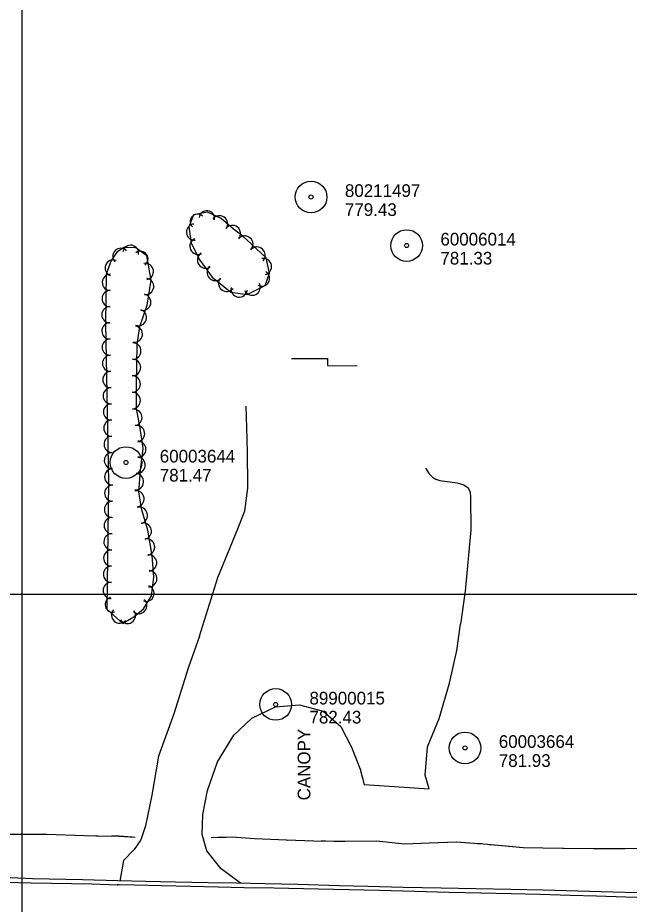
# Model space of a CAD drawing. Extents: x 591954 to 597000, y 198576 to 213500.
# Drawn here: x 593497.9 to 593787.3, y 204853.1 to 205272.9 of the extents above; entities that cross this region are included whole.
import ezdxf

# ---------------------------------------------------------------- set-up
doc = ezdxf.new("R2010")
doc.units = 0
for name, color, linetype in [('Level 10', 7, 'Continuous'), ('Level 11', 7, 'Continuous'), ('Level 12', 7, 'Continuous'), ('Level 17', 7, 'Continuous'), ('Level 18', 7, 'Continuous'), ('Level 19', 7, 'Continuous'), ('Level 6', 7, 'Continuous')]:
    doc.layers.add(name, color=color, linetype=linetype)

msp = doc.modelspace()

# ---------------------------------------------------------------- linework, layer by layer
at = {"layer": 'Level 10'}
for p, q in [((593500, 204500), (593500, 206500)), ((593500, 204500), (593500, 206000)), ((593500, 204000), (593500, 205500)), ((592000, 205000), (594000, 205000)), ((592000, 205000), (594000, 205000)), ((593500, 205000), (595500, 205000)), ((593500, 205000), (595500, 205000)), ((593500, 205000), (595500, 205000)), ((593500, 203500), (593500, 205000))]:
    msp.add_line(p, q, dxfattribs=at)
at = {"layer": 'Level 11'}
for points in [[(593545.25, 204864.14), (593528.51, 204864.73), (593504.91, 204865.23), (593491.03, 204865.72), (593466.45, 204866.27), (593455.08, 204866.39), (593429.48, 204866.85), (593415.6, 204867.36), (593394.2, 204867.9), (593371.33, 204868.29), (593347.32, 204868.98), (593324.42, 204869.58), (593303.87, 204869.96), (593288.4, 204870.53), (593271.07, 204870.78), (593251.93, 204871.01), (593232.24, 204871.31), (593221.49, 204871.47), (593203.8, 204871.77), (593182.5, 204872.39), (593165.37, 204872.59), (593150.8, 204872.76)], [(593455.42, 204864.46), (593457.77, 204864.42), (593479.55, 204863.89), (593504.19, 204863.3), (593532.96, 204862.72), (593545.18, 204862.28)], [(593850.15, 204857.14), (593841.23, 204857.36), (593827.49, 204857.78), (593812.41, 204858.14), (593796.71, 204858.4), (593779.47, 204858.88), (593762.98, 204859.26), (593746.6, 204859.76), (593731.26, 204860.14), (593714.7, 204860.46), (593698.33, 204860.77), (593680.39, 204861.07), (593663.66, 204861.57), (593650.03, 204861.9), (593630.58, 204862.45), (593614.91, 204862.85), (593601.44, 204863.18), (593588.1, 204863.28), (593572.63, 204863.64), (593558.45, 204863.97), (593545.25, 204864.14)], [(593545.18, 204862.28), (593545.01, 204862.28)], [(593545.94, 204862.27), (593545.18, 204862.28)], [(593798.22, 204856.24), (593785.64, 204856.52), (593771.81, 204856.96), (593759.31, 204857.3), (593745.09, 204857.71), (593731.41, 204858.06), (593717.09, 204858.34), (593701.99, 204858.67), (593685.79, 204859.09), (593669.07, 204859.61), (593654.55, 204859.98), (593633.15, 204860.47), (593619.26, 204860.74), (593605, 204860.96), (593592.78, 204861.29), (593579.66, 204861.5), (593566, 204861.89), (593553.12, 204862.14), (593545.94, 204862.27)]]:
    msp.add_lwpolyline(points, dxfattribs=at)
at = {"layer": 'Level 17'}
for points in [[(593627.53, 205111.6), (593644.57, 205111.55), (593644.49, 205108.16), (593658.47, 205108.02)], [(593583.96, 204980.12), (593592.55, 205007.86), (593602.01, 205030.89), (593605.36, 205039.41), (593606.84, 205050.09), (593606.78, 205056.5), (593606.58, 205062.3), (593606.59, 205067.23), (593606.31, 205078.84), (593605.97, 205088.9)], [(593690.86, 205059.66), (593692.67, 205057.01), (593694.23, 205055.36), (593695.82, 205054.36), (593697.68, 205053.74), (593705.92, 205052.69), (593709.05, 205051.76), (593711.13, 205050.25), (593712.05, 205048.28), (593712.21, 205046.09), (593712.27, 205030.49), (593709.67, 205001.36), (593707.49, 204985.68)], [(593603.26, 204863.14), (593594.14, 204869.9), (593587.35, 204878.49), (593585.13, 204886.15), (593585.49, 204895.7), (593587.69, 204906.94), (593592.4, 204920.59), (593600.16, 204933.23), (593608.66, 204941.27), (593619.91, 204946.56), (593631.21, 204947.54), (593642.41, 204944.61), (593650.76, 204937.28), (593655.92, 204927.47), (593659.95, 204917.11), (593661.82, 204909.87), (593692.57, 204907.7), (593690.7, 204914.25), (593691.76, 204927.72), (593697.3, 204941.09), (593702.3, 204957.79), (593705.72, 204973.24), (593707.49, 204985.68)], [(593583.96, 204980.12), (593578.8, 204965.4), (593571.79, 204943.23), (593564.59, 204923.27), (593561.33, 204904.74), (593558.44, 204890.33), (593556.11, 204883.64), (593552.98, 204879.13), (593548.04, 204873.83), (593546.28, 204864.13)]]:
    msp.add_lwpolyline(points, dxfattribs=at)
at = {"layer": 'Level 18'}
for points in [[(593615.45, 205159.24), (593608.5, 205165.64), (593604.37, 205169.4), (593600, 205172.8), (593594.15, 205177.85), (593587.66, 205180.88), (593581.1, 205179.65), (593578.86, 205173.92), (593579.99, 205166.22), (593584.11, 205158.07), (593589.94, 205150.11), (593598.75, 205142.96), (593606.51, 205141.8), (593614.95, 205146.14), (593617.03, 205151.96), (593615.45, 205159.24)], [(593547.6, 204986.01), (593549.93, 204987.42), (593552.87, 204989.27), (593557.38, 204993.07), (593561.22, 204999.18), (593562.38, 205007.98), (593561.6, 205018.25), (593559.55, 205030.29), (593556.67, 205039.84), (593555.25, 205048.26), (593556.07, 205058.71), (593557.28, 205068.97), (593555.8, 205078.49), (593554.18, 205087.89), (593554.07, 205097.15), (593554.28, 205108.67), (593554.36, 205118.25), (593555.7, 205126.74), (593559.1, 205136.74), (593561.05, 205148.7), (593559.08, 205160.17), (593553.81, 205163.89), (593548.22, 205164.15), (593544.73, 205161.91), (593542.1, 205157.94), (593539.79, 205151.54)], [(593539.79, 205151.54), (593539.47, 205128.23), (593540.92, 205053.01), (593540.01, 204992.81), (593547.6, 204986.01)]]:
    msp.add_lwpolyline(points, dxfattribs=at)
for centre, radius, start, end in [((593582.98, 205176.42), 3.46, 47.5996, 227.5843), ((593587.39, 205177.74), 3.72, 352.0038, 171.9884), ((593593.39, 205175.28), 3.88, 325.4139, 145.3986), ((593581.57, 205171.38), 3.84, 93.7374, 273.7221), ((593599.49, 205170.7), 3.91, 321.0573, 141.042), ((593583.26, 205164.69), 3.89, 113.9904, 293.975), ((593605.35, 205165.69), 3.91, 317.9715, 137.9561), ((593546.71, 205159.93), 3.81, 44.5344, 224.5191), ((593551.38, 205161.46), 3.75, 350.2486, 170.2333), ((593555.99, 205158.73), 3.6, 305.9316, 125.9163), ((593611.12, 205160.44), 3.91, 317.3798, 137.3645), ((593543.06, 205154.37), 3.84, 68.5832, 248.5679), ((593586.82, 205158.17), 3.9, 123.2048, 303.1895), ((593614.22, 205155.07), 3.85, 281.0912, 101.0759), ((593558.29, 205152.74), 3.89, 279.7978, 99.7825), ((593591.36, 205152.29), 3.88, 132.3603, 312.345), ((593541.74, 205147.58), 3.84, 89.2168, 269.2015), ((593558.41, 205145.69), 3.88, 262.0499, 82.0346), ((593596.81, 205147.18), 3.91, 140.9568, 320.9415), ((593613.4, 205149.44), 3.71, 240.0425, 60.0272), ((593602.73, 205144.49), 3.9, 170.5731, 350.5578), ((593608.84, 205145.38), 3.89, 206.0422, 26.0269), ((593541.64, 205139.9), 3.84, 89.2167, 269.2014), ((593557.04, 205138.23), 3.88, 257.1818, 77.1665), ((593541.53, 205132.23), 3.84, 89.2242, 269.2088), ((593554.99, 205130.96), 3.89, 251.3842, 71.3689), ((593541.55, 205124.61), 3.84, 91.0672, 271.0519), ((593553.06, 205123.09), 3.89, 261.0909, 81.0756), ((593541.69, 205116.94), 3.84, 91.1121, 271.0968), ((593552.35, 205115.08), 3.89, 268.7556, 88.7403), ((593541.84, 205109.26), 3.84, 91.1194, 271.1041), ((593552.2, 205107.28), 3.89, 269.1466, 89.1313), ((593541.99, 205101.58), 3.84, 91.112, 271.0966), ((593552.1, 205099.49), 3.89, 269.316, 89.3006), ((593542.14, 205093.9), 3.84, 91.1121, 271.0968), ((593552.1, 205091.66), 3.89, 270.7878, 90.7725), ((593542.29, 205086.23), 3.84, 91.1194, 271.1041), ((593552.85, 205083.61), 3.89, 279.8051, 99.7898), ((593542.44, 205078.55), 3.84, 91.1121, 271.0968), ((593554.12, 205075.95), 3.89, 279.0224, 99.007), ((593542.59, 205070.87), 3.84, 91.1194, 271.1041), ((593554.74, 205068.56), 3.86, 270.2749, 90.2596), ((593542.73, 205063.19), 3.84, 91.112, 271.0966), ((593554.33, 205061.06), 3.89, 263.8064, 83.7911), ((593542.86, 205055.5), 3.84, 90.7614, 270.7461), ((593553.6, 205053.25), 3.89, 265.4848, 85.4695), ((593542.85, 205047.77), 3.84, 89.1496, 269.1342), ((593553.84, 205045.09), 3.88, 277.8872, 97.8719), ((593542.74, 205040.09), 3.84, 89.1422, 269.1269), ((593555.44, 205037.24), 3.89, 285.2163, 105.2009), ((593542.62, 205032.41), 3.84, 89.1421, 269.1268), ((593557.33, 205029.77), 3.89, 283.241, 103.2257), ((593542.5, 205024.73), 3.84, 89.1496, 269.1342), ((593558.85, 205022.27), 3.89, 279.6938, 99.6785), ((593542.39, 205017.06), 3.84, 89.1421, 269.1268), ((593559.8, 205014.73), 3.89, 274.7083, 94.693), ((593542.27, 205009.38), 3.84, 89.1421, 269.1268), ((593559.93, 205007.25), 3.87, 267.122, 87.1067), ((593542.16, 205001.7), 3.84, 89.1496, 269.1342), ((593558.64, 205000.34), 3.8, 250.9678, 70.9525), ((593542.8, 204994.97), 3.53, 105.25, 285.2347), ((593555.22, 204994.56), 3.85, 228.2325, 48.2172), ((593546.1, 204990.02), 3.8, 138.1523, 318.1369), ((593549.79, 204989.9), 3.89, 213.5587, 33.5434)]:
    msp.add_arc(centre, radius, start, end, dxfattribs=at)
at = {"layer": 'Level 19'}
for points in [[(593454.92, 204886.75), (593473.17, 204886.39), (593491.39, 204886.35), (593511.67, 204886.35), (593529.45, 204885.66), (593542.43, 204885.39)], [(593499.91, 204886.35), (593501.91, 204886.35)], [(593505.91, 204886.35), (593511.67, 204886.35), (593529.45, 204885.66), (593534.9, 204885.55)], [(593534.9, 204885.55), (593542.43, 204885.39)], [(593545.73, 204885.29), (593542.43, 204885.39)], [(593545.73, 204885.29), (593542.43, 204885.39)], [(593552.07, 204884.96), (593545.94, 204885.29), (593545.73, 204885.29)], [(593545.73, 204885.29), (593545.94, 204885.29), (593553.46, 204884.88)], [(593799.79, 204879.58), (593785.36, 204879.32), (593770.17, 204879.4), (593755.74, 204879.46), (593737.09, 204879.86), (593720.28, 204881.44), (593705.77, 204882.55), (593692.6, 204882.01), (593680.99, 204881.64), (593667.78, 204883.05), (593652.92, 204882.77), (593638.04, 204883.04), (593625.13, 204883.4), (593609.94, 204884.18), (593599.38, 204884.88), (593592.68, 204884.66), (593589.5, 204884.63)], [(593596.58, 204884.79), (593592.68, 204884.66), (593589.96, 204884.64)], [(593625.53, 204883.39), (593625.13, 204883.4), (593609.94, 204884.18), (593599.38, 204884.88), (593596.58, 204884.79)], [(593631.53, 204883.22), (593629.53, 204883.28)], [(593637.53, 204883.05), (593635.53, 204883.11)], [(593643.53, 204882.94), (593641.53, 204882.98)], [(593676.47, 204882.12), (593667.78, 204883.05), (593652.92, 204882.77), (593647.53, 204882.87)], [(593705.43, 204882.54), (593692.6, 204882.01), (593680.99, 204881.64), (593676.47, 204882.12)], [(593711.42, 204882.12), (593709.42, 204882.27)], [(593717.4, 204881.66), (593715.4, 204881.81)], [(593723.38, 204881.15), (593721.38, 204881.33)], [(593756.31, 204879.46), (593755.74, 204879.46), (593737.09, 204879.86), (593727.36, 204880.77)], [(593785.31, 204879.32), (593770.17, 204879.4), (593756.31, 204879.46)]]:
    msp.add_lwpolyline(points, dxfattribs=at)
at = {"layer": 'Level 6'}
for centre, radius in [((593636.74, 205188.03), 7.5), ((593636.74, 205188.03), 7.5), ((593636.74, 205188.03), 7.5), ((593636.74, 205188.03), 0.96), ((593636.74, 205188.03), 0.96), ((593636.74, 205188.03), 0.96), ((593681.94, 205165.04), 7.5), ((593681.94, 205165.04), 7.5), ((593681.94, 205165.04), 7.5), ((593681.94, 205165.04), 0.96), ((593681.94, 205165.04), 0.96), ((593681.94, 205165.04), 0.96), ((593549.13, 205062.29), 7.5), ((593549.13, 205062.29), 7.5), ((593549.13, 205062.29), 7.5), ((593549.13, 205062.29), 0.96), ((593549.13, 205062.29), 0.96), ((593549.13, 205062.29), 0.96), ((593619.97, 204947.72), 7.5), ((593619.97, 204947.72), 7.5), ((593619.97, 204947.72), 7.5), ((593619.97, 204947.72), 7.5), ((593619.97, 204947.72), 7.5), ((593619.97, 204947.72), 0.96), ((593619.97, 204947.72), 0.96), ((593619.97, 204947.72), 0.96), ((593619.97, 204947.72), 0.96), ((593619.97, 204947.72), 0.96), ((593709.57, 204927.17), 7.5), ((593709.57, 204927.17), 7.5), ((593709.57, 204927.17), 7.5), ((593709.57, 204927.17), 7.5), ((593709.57, 204927.17), 7.5), ((593709.57, 204927.17), 0.96), ((593709.57, 204927.17), 0.96), ((593709.57, 204927.17), 0.96), ((593709.57, 204927.17), 0.96), ((593709.57, 204927.17), 0.96)]:
    msp.add_circle(centre, radius, dxfattribs=at)

# ---------------------------------------------------------------- texts
at = {"layer": 'Level 12'}
msp.add_text('CANOPY', height=6, rotation=90, dxfattribs=at).set_placement((593636.39, 204902.31))
at = {"layer": 'Level 6'}
for s, p in [('80211497', (593652.74, 205188.04)), ('80211497', (593652.74, 205188.04)), ('80211497', (593652.74, 205188.04)), ('779.43', (593652.74, 205179.04)), ('779.43', (593652.74, 205179.04)), ('779.43', (593652.74, 205179.04)), ('60006014', (593697.94, 205165.04)), ('60006014', (593697.94, 205165.04)), ('60006014', (593697.94, 205165.04)), ('781.33', (593697.94, 205156.04)), ('781.33', (593697.94, 205156.04)), ('781.33', (593697.94, 205156.04)), ('60003644', (593565.13, 205062.29)), ('60003644', (593565.13, 205062.29)), ('60003644', (593565.13, 205062.29)), ('781.47', (593565.13, 205053.29)), ('781.47', (593565.13, 205053.29)), ('781.47', (593565.13, 205053.29)), ('89900015', (593635.97, 204947.72)), ('89900015', (593635.97, 204947.72)), ('89900015', (593635.97, 204947.72)), ('89900015', (593635.97, 204947.72)), ('89900015', (593635.97, 204947.72)), ('782.43', (593635.97, 204938.72)), ('782.43', (593635.97, 204938.72)), ('782.43', (593635.97, 204938.72)), ('782.43', (593635.97, 204938.72)), ('782.43', (593635.97, 204938.72)), ('60003664', (593725.57, 204927.17)), ('60003664', (593725.57, 204927.17)), ('60003664', (593725.57, 204927.17)), ('60003664', (593725.57, 204927.17)), ('60003664', (593725.57, 204927.17)), ('781.93', (593725.57, 204918.17)), ('781.93', (593725.57, 204918.17)), ('781.93', (593725.57, 204918.17)), ('781.93', (593725.57, 204918.17)), ('781.93', (593725.57, 204918.17))]:
    msp.add_text(s, height=6, dxfattribs=at).set_placement(p)

doc.saveas('drawing.dxf')
